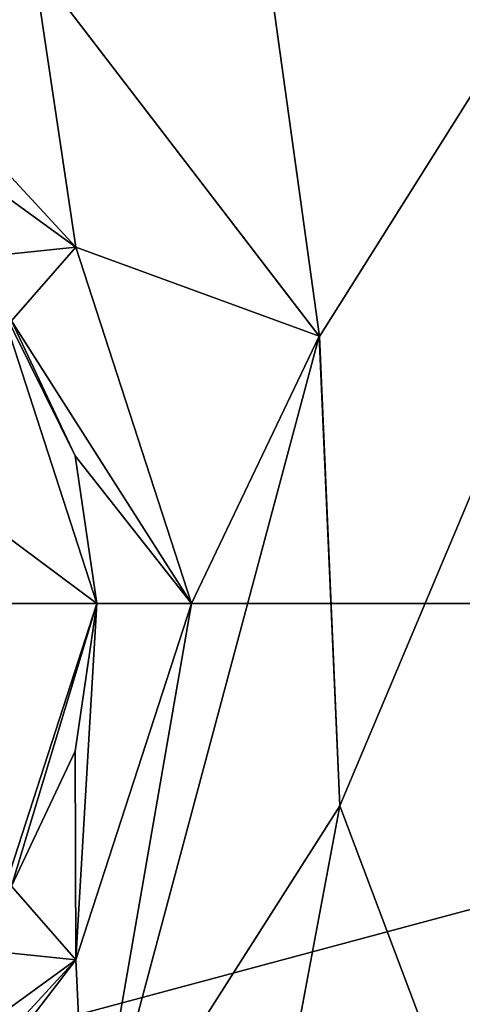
# Model space of a CAD drawing. Header units: millimetres. Extents: x -155 to 35, y -48 to 35.
# Tile 451 of 468: x 4.59 to 9.26, y -4.23 to 6.16. Entities that reach past the tile are written whole.
import ezdxf

# ---------------------------------------------------------------- set-up
doc = ezdxf.new("R2010")
doc.units = ezdxf.units.MM
doc.header["$LTSCALE"] = 65.185185
for name, color, linetype in [('2583', 7, 'CONTINUOUS'), ('2584', 7, 'CONTINUOUS'), ('2587', 7, 'CONTINUOUS'), ('2588', 7, 'CONTINUOUS'), ('2589', 7, 'CONTINUOUS'), ('2590', 7, 'CONTINUOUS'), ('2591', 7, 'CONTINUOUS'), ('2592', 7, 'CONTINUOUS'), ('2603', 7, 'CONTINUOUS'), ('2605', 7, 'CONTINUOUS')]:
    doc.layers.add(name, color=color, linetype=linetype)

msp = doc.modelspace()

# ---------------------------------------------------------------- linework, layer by layer
at = {"layer": '2583', "linetype": 'CONTINUOUS'}
for points in [[(0, 8.25, 47.5), (4.732, 6.758, 47.5), (1.978, 6.087, 47.5), (0, 8.25, 47.5)], [(1.978, 6.087, 47.5), (4.732, 6.758, 47.5), (5.178, 3.762, 47.5), (1.978, 6.087, 47.5)], [(4.732, 6.758, 47.5), (7.752, 2.822, 47.5), (5.178, 3.762, 47.5), (4.732, 6.758, 47.5)], [(7.752, 2.822, 47.5), (6.4, 0, 47.5), (5.178, 3.762, 47.5), (7.752, 2.822, 47.5)], [(7.969, -2.135, 47.5), (5.303, -6.32, 47.5), (7.752, 2.822, 47.5), (7.969, -2.135, 47.5)], [(7.752, 2.822, 47.5), (5.303, -6.32, 47.5), (6.4, 0, 47.5), (7.752, 2.822, 47.5)], [(6.4, 0, 47.5), (5.303, -6.32, 47.5), (5.178, -3.762, 47.5), (6.4, 0, 47.5)], [(5.303, -6.32, 47.5), (1.902, -8.028, 47.5), (5.178, -3.762, 47.5), (5.303, -6.32, 47.5)], [(5.178, -3.762, 47.5), (1.902, -8.028, 47.5), (1.978, -6.087, 47.5), (5.178, -3.762, 47.5)]]:
    msp.add_3dface(points, dxfattribs=at)
at = {"layer": '2584', "linetype": 'CONTINUOUS'}
for points in [[(-18.533, 10.7, 94), (-21.4, 0, 94), (18.533, 10.7, 94), (-18.533, 10.7, 94)], [(18.533, 10.7, 94), (-21.4, 0, 94), (21.4, 0, 94), (18.533, 10.7, 94)], [(21.4, 0, 94), (-21.4, 0, 94), (-18.533, -10.7, 94), (21.4, 0, 94)], [(18.533, -10.7, 94), (21.4, 0, 94), (-18.533, -10.7, 94), (18.533, -10.7, 94)]]:
    msp.add_3dface(points, dxfattribs=at)
at = {"layer": '2587', "linetype": 'CONTINUOUS'}
for points in [[(1.978, 6.087, 47.5), (5.178, 3.762, 47.5), (4.5, 4.5, 47.536), (1.978, 6.087, 47.5)], [(4.5, 4.5, 47.536), (5.178, 3.762, 47.5), (4.5, 3.694, 48.078), (4.5, 4.5, 47.536)], [(5.178, 3.762, 47.5), (6.4, 0, 47.5), (4.5, 2.985, 48.5), (5.178, 3.762, 47.5)], [(4.5, 3.694, 48.078), (5.178, 3.762, 47.5), (4.5, 2.985, 48.5), (4.5, 3.694, 48.078)], [(4.5, 2.985, 48.5), (6.4, 0, 47.5), (5.17, 1.559, 48.5), (4.5, 2.985, 48.5)], [(5.17, 1.559, 48.5), (6.4, 0, 47.5), (5.4, 0, 48.5), (5.17, 1.559, 48.5)]]:
    msp.add_3dface(points, dxfattribs=at)
at = {"layer": '2588', "linetype": 'CONTINUOUS'}
for points in [[(5.17, 1.559, 48.5), (5.4, 0, 48.5), (4.369, 3.174, 66.5), (5.17, 1.559, 48.5)], [(4.5, 2.985, 61), (5.17, 1.559, 48.5), (4.369, 3.174, 66.5), (4.5, 2.985, 61)], [(4.369, 3.174, 66.5), (5.4, 0, 48.5), (5.4, 0, 66.5), (4.369, 3.174, 66.5)], [(4.5, 2.985, 48.5), (5.17, 1.559, 48.5), (4.5, 2.985, 61), (4.5, 2.985, 48.5)]]:
    msp.add_3dface(points, dxfattribs=at)
at = {"layer": '2589', "linetype": 'CONTINUOUS'}
for points in [[(4.369, 3.174, 66.5), (5.4, 0, 66.5), (2.958, 1.818, 67.017), (4.369, 3.174, 66.5)], [(2.958, 1.818, 67.017), (5.4, 0, 66.5), (3.593, 0, 66.984), (2.958, 1.818, 67.017)]]:
    msp.add_3dface(points, dxfattribs=at)
at = {"layer": '2590', "linetype": 'CONTINUOUS'}
for points in [[(5.4, 0, 48.5), (5.178, -3.762, 47.5), (5.17, -1.559, 48.5), (5.4, 0, 48.5)], [(6.4, 0, 47.5), (5.178, -3.762, 47.5), (5.4, 0, 48.5), (6.4, 0, 47.5)], [(5.17, -1.559, 48.5), (5.178, -3.762, 47.5), (4.5, -2.985, 48.5), (5.17, -1.559, 48.5)], [(4.5, -2.985, 48.5), (5.178, -3.762, 47.5), (4.5, -3.691, 48.08), (4.5, -2.985, 48.5)], [(5.178, -3.762, 47.5), (4.5, -4.5, 47.536), (4.5, -3.691, 48.08), (5.178, -3.762, 47.5)], [(5.178, -3.762, 47.5), (1.978, -6.087, 47.5), (4.5, -4.5, 47.536), (5.178, -3.762, 47.5)]]:
    msp.add_3dface(points, dxfattribs=at)
at = {"layer": '2591', "linetype": 'CONTINUOUS'}
for points in [[(5.4, 0, 66.5), (4.5, -2.985, 61), (4.369, -3.174, 66.5), (5.4, 0, 66.5)], [(5.4, 0, 66.5), (5.17, -1.559, 48.5), (4.5, -2.985, 48.5), (5.4, 0, 66.5)], [(5.4, 0, 66.5), (4.5, -2.985, 48.5), (4.5, -2.985, 61), (5.4, 0, 66.5)], [(5.4, 0, 66.5), (5.4, 0, 48.5), (5.17, -1.559, 48.5), (5.4, 0, 66.5)]]:
    msp.add_3dface(points, dxfattribs=at)
at = {"layer": '2592', "linetype": 'CONTINUOUS'}
msp.add_3dface([(3.593, 0, 66.984), (5.4, 0, 66.5), (4.369, -3.174, 66.5), (3.593, 0, 66.984)], dxfattribs=at)
at = {"layer": '2603', "linetype": 'CONTINUOUS'}
for points in [[(4.732, 6.758, 91.5), (5.431, 19.508, 91.5), (7.753, 2.821, 91.5), (4.732, 6.758, 91.5)], [(5.431, 19.508, 91.5), (14.729, 13.897, 91.5), (7.753, 2.821, 91.5), (5.431, 19.508, 91.5)], [(7.753, 2.821, 91.5), (14.729, 13.897, 91.5), (7.969, -2.135, 91.5), (7.753, 2.821, 91.5)], [(14.729, 13.897, 91.5), (13.016, -15.512, 91.5), (7.969, -2.135, 91.5), (14.729, 13.897, 91.5)], [(13.016, -15.512, 91.5), (4.67, -19.704, 91.5), (7.969, -2.135, 91.5), (13.016, -15.512, 91.5)], [(7.969, -2.135, 91.5), (4.67, -19.704, 91.5), (5.303, -6.32, 91.5), (7.969, -2.135, 91.5)]]:
    msp.add_3dface(points, dxfattribs=at)
at = {"layer": '2605', "linetype": 'CONTINUOUS'}
for points in [[(7.752, 2.822, 47.5), (4.732, 6.758, 47.5), (4.732, 6.758, 91.5), (7.752, 2.822, 47.5)], [(7.752, 2.822, 47.5), (4.732, 6.758, 91.5), (7.753, 2.821, 91.5), (7.752, 2.822, 47.5)], [(7.969, -2.135, 47.5), (7.752, 2.822, 47.5), (7.969, -2.135, 91.5), (7.969, -2.135, 47.5)], [(7.752, 2.822, 47.5), (7.753, 2.821, 91.5), (7.969, -2.135, 91.5), (7.752, 2.822, 47.5)], [(5.303, -6.32, 47.5), (7.969, -2.135, 47.5), (5.303, -6.32, 51), (5.303, -6.32, 47.5)], [(7.969, -2.135, 47.5), (7.969, -2.135, 91.5), (5.303, -6.32, 91.5), (7.969, -2.135, 47.5)], [(7.969, -2.135, 47.5), (5.303, -6.32, 91.5), (5.303, -6.32, 51), (7.969, -2.135, 47.5)]]:
    msp.add_3dface(points, dxfattribs=at)

doc.saveas('drawing.dxf')
